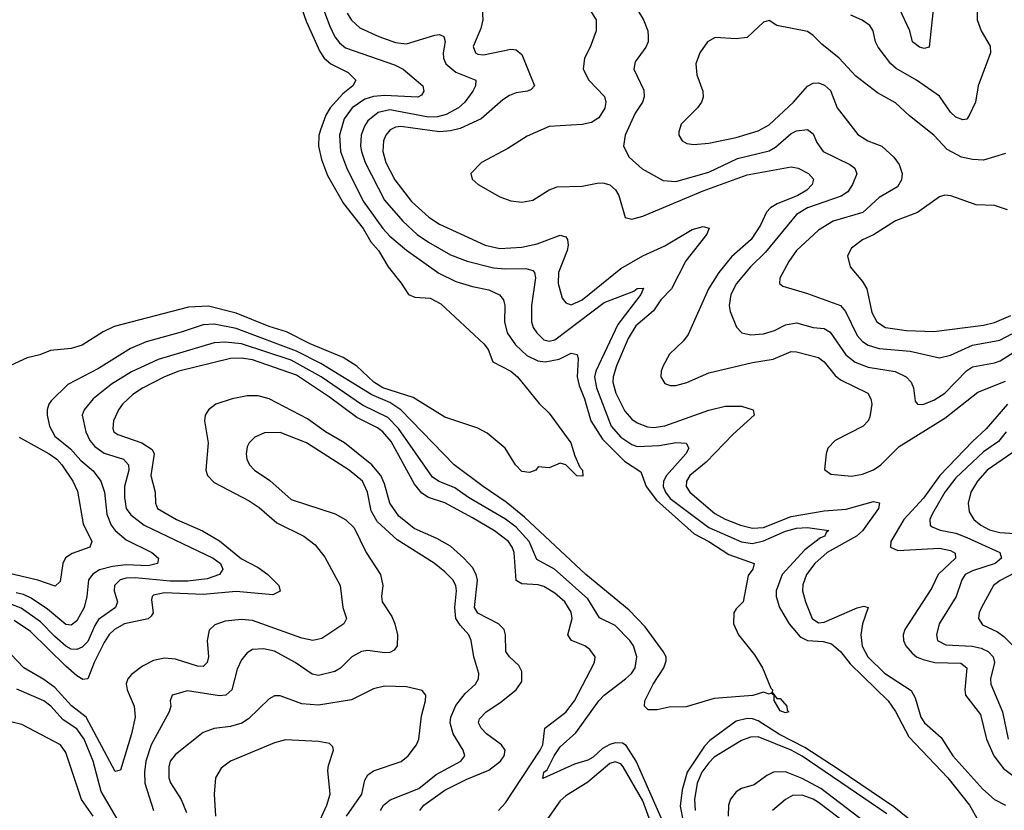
# Model space of a CAD drawing. Header units: inches. Extents: x 1308407 to 1441228, y 959628 to 1036311.
# Tile 490 of 656: x 1393863 to 1397446, y 994251 to 997131. Entities that reach past the tile are written whole.
import ezdxf

# ---------------------------------------------------------------- set-up
doc = ezdxf.new("R2010")
doc.units = ezdxf.units.IN
doc.header["$MEASUREMENT"] = 0
doc.layers.add('B3999', color=7, linetype='Continuous')

msp = doc.modelspace()

# ---------------------------------------------------------------- linework, layer by layer
at = {"layer": 'B3999', "color": 5}
for points, elevation in [([(1394930, 997272.9), (1394990, 997109.3), (1395010, 997068.1), (1395026.6, 997046.6), (1395048.4, 997028.4), (1395226.3, 996966.3), (1395258.3, 996950), (1395330.3, 996890), (1395333.2, 996870), (1395324.3, 996855.7), (1395311.8, 996848.2), (1395190, 996855), (1395150, 996851), (1395119, 996841), (1395072.8, 996810), (1395043.4, 996770), (1395026.2, 996710), (1395030.5, 996650), (1395051.7, 996591.7), (1395112, 996470), (1395184.6, 996370), (1395210, 996341.6), (1395270, 996290.8), (1395387.4, 996207.4), (1395450, 996177.3), (1395510, 996158.3), (1395570, 996147.3), (1395609.1, 996129.1), (1395623.5, 996110), (1395628.3, 996090), (1395627, 996030), (1395636.6, 995990), (1395666.4, 995946.4), (1395707.7, 995907.7), (1395748.5, 995888.5), (1395775.1, 995884.9), (1395826, 995894), (1395870, 995916.1), (1395891.4, 995911.4), (1395895, 995895), (1395892, 995830), (1395898.1, 995798.1), (1395917.8, 995750), (1395940.9, 995670), (1395983.2, 995603.2), (1396063.3, 995523.3), (1396123.5, 995483.5), (1396142.7, 995430), (1396180.4, 995380.4), (1396317.8, 995257.8), (1396370.1, 995230), (1396443, 995183), (1396535.8, 995150), (1396531.3, 995130), (1396514.1, 995105.9), (1396495.5, 995010), (1396470, 994984.5), (1396461.7, 994970), (1396460.2, 994930), (1396478.1, 994890), (1396537.1, 994817.1), (1396566, 994770), (1396596.1, 994696.1), (1396602.8, 994690), (1396601, 994681), (1396618, 994658), (1396630, 994658.8), (1396654, 994630), (1396656, 994616), (1396662, 994610), (1396650, 994606), (1396630, 994614), (1396608.9, 994651.1), (1396608.9, 994668.9), (1396598, 994678), (1396590, 994674), (1396570, 994680.9), (1396530.3, 994669.7), (1396390, 994658.4), (1396287.9, 994627.9), (1396226.8, 994626.8), (1396183.1, 994616.9), (1396150, 994616.9), (1396136.9, 994630), (1396138.2, 994650), (1396167.8, 994710), (1396206.7, 994770), (1396215.4, 994795.4), (1396214.7, 994810), (1396203.8, 994830), (1396138.9, 994918.9), (1396080.6, 994980.6), (1395922.4, 995110), (1395699.3, 995319.3), (1395633.4, 995373.4), (1395549.3, 995430), (1395443.9, 995510), (1395249.6, 995710), (1395210, 995736.5), (1395144.6, 995764.6), (1394958.5, 995878.5), (1394870, 995923.9), (1394650, 996006.4), (1394570, 996021.8), (1394530, 996019.7), (1394450, 995992.1), (1394323.2, 995956.8), (1394266.4, 995933.6), (1394150, 995860.6), (1394037.7, 995802.3), (1393977.7, 995742.3), (1393968.6, 995730), (1393963.2, 995710), (1393962.7, 995690), (1393971.1, 995650), (1393990, 995613.6), (1394048.1, 995568.1), (1394085.4, 995525.4), (1394130, 995487.2), (1394158.1, 995450), (1394171.1, 995410), (1394180.1, 995330), (1394195.2, 995290), (1394210.1, 995270), (1394250, 995236.5), (1394343.2, 995190), (1394368, 995170), (1394363.6, 995150), (1394330, 995141.9), (1394250, 995145.2), (1394200.8, 995139.2), (1394153.4, 995126.6), (1394128.3, 995111.7), (1394113.6, 995090), (1394107.1, 995030), (1394097, 994990), (1394070, 994940.8), (1394050, 994925.9), (1394030, 994928.4), (1393963.7, 994983.7), (1393904.1, 995024.1), (1393876.7, 995036.7), (1393850, 995042.8)], 2640), ([(1394863.7, 997243.7), (1394905.4, 997125.4), (1394955, 997014.9), (1394970.7, 996990.7), (1394995, 996970), (1395057.9, 996937.9), (1395086, 996910), (1395074.5, 996890), (1395038.9, 996861.1), (1394992.8, 996810), (1394977.2, 996782.8), (1394957.5, 996730), (1394951.4, 996708.6), (1394950.1, 996670), (1394961.5, 996621.5), (1394982.9, 996562.9), (1395040.6, 996460.6), (1395112.6, 996370), (1395141, 996321), (1395168.9, 996290), (1395203.1, 996230), (1395251.5, 996171.5), (1395277.8, 996130), (1395300.3, 996120.3), (1395356.3, 996116.3), (1395395.4, 996095.4), (1395551.6, 995950), (1395567.8, 995930), (1395585, 995885), (1395650, 995851.1), (1395674, 995830), (1395752.7, 995732.7), (1395790, 995698), (1395868.7, 995590), (1395882.6, 995542.7), (1395900.8, 995500.8), (1395911.4, 995490), (1395911.8, 995468.2), (1395889.6, 995469.6), (1395850, 995509.2), (1395830, 995516), (1395790, 995499), (1395750, 995502), (1395741, 995490), (1395718.3, 995481.7), (1395690, 995484.8), (1395666.6, 995510), (1395629.7, 995569.7), (1395564.2, 995624.2), (1395530, 995642.4), (1395410, 995683.6), (1395294.8, 995754.8), (1395183.7, 995790), (1395151.1, 995810), (1395090, 995868.9), (1395039.9, 995899.9), (1394919.8, 995950), (1394833.8, 995993.9), (1394770, 996013.6), (1394650, 996061.9), (1394550, 996086.7), (1394476.6, 996083.4), (1394206.6, 996013.4), (1394165.9, 995994.1), (1394090, 995944.8), (1394050, 995932.8), (1393974.7, 995925.3), (1393936, 995910), (1393890, 995899.1), (1393829.4, 995870.6)], 2620), ([(1395543.5, 997210), (1395547.8, 997130), (1395541.4, 997098.6), (1395512.8, 997032.8), (1395520.9, 997010), (1395530, 997004.6), (1395550, 997003), (1395650, 997023.2), (1395670, 997020.7), (1395690, 997003.7), (1395736.3, 996890), (1395724.2, 996875.8), (1395710.5, 996870), (1395670, 996864.5), (1395645.3, 996854.7), (1395621.1, 996838.9), (1395542.4, 996770), (1395465.1, 996734.9), (1395430, 996725.7), (1395390, 996722.4), (1395250, 996741.3), (1395230, 996738.7), (1395211, 996730), (1395194.8, 996710), (1395186.5, 996690), (1395184.6, 996650), (1395195, 996610), (1395227.8, 996547.8), (1395288.8, 996468.8), (1395351.2, 996411.2), (1395390, 996386.5), (1395556.5, 996310), (1395610, 996297.2), (1395690, 996301.9), (1395745.5, 996314.5), (1395830, 996345.6), (1395850, 996339.7), (1395856.6, 996330), (1395858.7, 996310), (1395855.1, 996290), (1395823.6, 996210), (1395822.1, 996170), (1395836.7, 996116.7), (1395850, 996099.2), (1395870, 996092.3), (1395910, 996110.1), (1396050, 996223.9), (1396130, 996270.9), (1396210, 996306.8), (1396310, 996366.1), (1396350, 996377.3), (1396371.6, 996371.6), (1396363.9, 996350), (1396287.4, 996252.6), (1396234.7, 996150), (1396196.5, 996110), (1396169.6, 996070), (1396104.7, 996015.3), (1396076.5, 995970), (1396034.5, 995870), (1396022.5, 995830), (1396021.4, 995810), (1396032.7, 995770), (1396065, 995705), (1396090, 995675.4), (1396110, 995661.8), (1396147.7, 995647.7), (1396170, 995645.3), (1396210, 995652), (1396370, 995708.4), (1396430, 995722.7), (1396490, 995723.2), (1396532, 995710), (1396535.3, 995690), (1396458.6, 995621.4), (1396360.6, 995519.4), (1396301.3, 995470), (1396289.1, 995450), (1396288.5, 995430), (1396301.2, 995410), (1396392.7, 995332.7), (1396430, 995311.4), (1396486, 995290), (1396530, 995278.2), (1396570, 995280.6), (1396670, 995320.7), (1396790, 995342.1), (1396870, 995347.7), (1396970, 995375.5), (1396991.3, 995371.3), (1396987.8, 995350), (1396930, 995269.3), (1396907.4, 995250), (1396800.7, 995190), (1396756.5, 995150), (1396726.2, 995110), (1396712.1, 995072.1), (1396711.2, 995050), (1396721.8, 995010), (1396746.1, 994950), (1396770, 994933.4), (1396790, 994936.6), (1396910, 994988.9), (1396934.6, 994994.6), (1396950.1, 994990.1), (1396929.4, 994930.6), (1396923.5, 994890), (1396929, 994849), (1396949.3, 994810), (1397010, 994751), (1397107.1, 994687.1), (1397121.4, 994661.4), (1397142.4, 994590), (1397155.1, 994570), (1397216.5, 994516.5), (1397258.2, 994450), (1397368.1, 994328.1), (1397410.2, 994290.2), (1397450, 994270.1)], 2680), ([(1396094.4, 997194.4), (1396133, 997130), (1396148.2, 997090), (1396150.2, 997070), (1396149.2, 997050), (1396141.6, 997030), (1396103, 996977), (1396097.2, 996950), (1396133.6, 996873.6), (1396135.8, 996850), (1396129.3, 996830), (1396103, 996790), (1396066.2, 996710), (1396060.3, 996670), (1396080.7, 996630), (1396127.5, 996587.5), (1396204.9, 996544.9), (1396250, 996540.7), (1396370, 996574.9), (1396475.5, 996624.5), (1396590, 996653.1), (1396613.2, 996666.8), (1396670, 996716), (1396690, 996725.9), (1396730, 996730.2), (1396750, 996714.9), (1396763.2, 996683.2), (1396786.4, 996650), (1396883.3, 996603.3), (1396902.3, 996590), (1396909.2, 996569.2), (1396893.5, 996530), (1396876.2, 996503.8), (1396852, 996488), (1396730, 996445.4), (1396690, 996421.5), (1396576.4, 996283.6), (1396522.7, 996230), (1396471.8, 996170), (1396450.7, 996130), (1396444.1, 996090), (1396448.3, 996068.4), (1396471.1, 996011.1), (1396490.6, 995990), (1396523.2, 995983.2), (1396570, 995985.9), (1396610, 995998.9), (1396650, 996019.6), (1396690, 996027.1), (1396750, 996009.6), (1396790, 996005.4), (1396812.1, 995992.1), (1396868.7, 995910), (1396902.8, 995882.8), (1396950, 995865.5), (1397048.9, 995848.9), (1397088.2, 995830), (1397107.5, 995810), (1397115.9, 995790), (1397121.2, 995741.2), (1397130.3, 995730.3), (1397149.2, 995729.2), (1397190, 995744.6), (1397230, 995770.1), (1397308.4, 995851.6), (1397330, 995866), (1397410, 995880.4), (1397431.4, 995888.6), (1397490, 995925.5)], 2740), ([(1395934.5, 997170), (1395960.6, 997130), (1395960.2, 997090), (1395938.8, 997030), (1395917.5, 996990), (1395912.8, 996950), (1395934.3, 996910), (1395991, 996851), (1395995.4, 996830), (1395991.6, 996808.4), (1395970, 996772.8), (1395943.9, 996756.1), (1395910, 996748.4), (1395790, 996741.3), (1395710, 996705.8), (1395638.6, 996661.4), (1395542.8, 996610), (1395504.2, 996570), (1395509, 996550), (1395531.5, 996530), (1395610, 996485.4), (1395650, 996471.4), (1395690, 996465.8), (1395730, 996473.6), (1395789.6, 996510.4), (1395818.4, 996521.6), (1395910, 996524.2), (1395970, 996536.4), (1395990, 996535.8), (1396010, 996529.5), (1396031.4, 996511.4), (1396043.1, 996490), (1396066.5, 996410), (1396090, 996404.4), (1396130, 996414.5), (1396350, 996506.8), (1396510, 996565.7), (1396670, 996594.2), (1396695.3, 996590), (1396733.6, 996570), (1396752, 996550), (1396746.6, 996530), (1396726.8, 996510), (1396694, 996490), (1396619.7, 996460.3), (1396594.4, 996445.6), (1396581, 996430), (1396558.3, 996381.7), (1396524.3, 996330), (1396453.6, 996266.4), (1396406.4, 996210), (1396368.9, 996150), (1396295.9, 995984.1), (1396278.7, 995961.3), (1396227, 995913), (1396204.2, 995870), (1396196.8, 995850), (1396195.5, 995830), (1396210, 995805.4), (1396230, 995798.9), (1396250, 995798.8), (1396290, 995809.3), (1396370, 995844.8), (1396530, 995882.2), (1396605.2, 995894.8), (1396670, 995922.1), (1396690, 995921.4), (1396770, 995900.7), (1396790, 995884.6), (1396830, 995835), (1396850, 995818.5), (1396949.1, 995770), (1396960.5, 995750), (1396963.5, 995730), (1396956.3, 995683.7), (1396950.5, 995669.5), (1396932.8, 995650), (1396830, 995597.7), (1396803.7, 995570), (1396797.5, 995550), (1396792.1, 995492), (1396815.1, 995475.1), (1396890, 995467.9), (1396930, 995474.9), (1396970, 995491.3), (1396996.4, 995510), (1397063.7, 995576.3), (1397230, 995679.7), (1397350, 995774.6), (1397450, 995814.4)], 2720), ([(1397346.9, 997170), (1397346.9, 997130), (1397361.7, 997090), (1397394.7, 997034.7), (1397395.8, 997010), (1397350.3, 996890.3), (1397341.1, 996830), (1397318.3, 996781.7), (1397310, 996768.3), (1397294.4, 996765.6), (1397270, 996775.1), (1397250, 996794.2), (1397210, 996852.2), (1397126.8, 996910), (1397052.7, 996952.7), (1397032.9, 996970), (1396986.9, 997030), (1396977, 997050), (1396968.9, 997090), (1396957.1, 997110), (1396928.8, 997128.8), (1396887.4, 997147.4)], 2740), ([(1397189.6, 997190), (1397173, 997030), (1397154.4, 997025.6), (1397137.2, 997030), (1397111.6, 997050), (1397102.6, 997090), (1397064.6, 997170)], 2720), ([(1395054.9, 997154.9), (1395070, 997128.8), (1395100.4, 997100.4), (1395169.1, 997069.1), (1395230, 997047.9), (1395270, 997042.4), (1395373.8, 997073.8), (1395390, 997076.3), (1395406.4, 997070), (1395411.3, 997051.3), (1395404.2, 997010), (1395405.3, 996990), (1395413.7, 996970), (1395450, 996939.1), (1395522.3, 996910), (1395521.1, 996890), (1395511.6, 996870), (1395482.5, 996830), (1395459.8, 996810), (1395415, 996785), (1395383.1, 996776.9), (1395350, 996775), (1395210, 996802.5), (1395167.7, 996792.3), (1395130, 996762.3), (1395117.4, 996742.6), (1395105.3, 996710), (1395102.9, 996670), (1395106.2, 996650), (1395120.1, 996610), (1395190, 996473.1), (1395257.1, 996397.1), (1395308.7, 996348.7), (1395350, 996319.9), (1395430, 996274.5), (1395491, 996251), (1395586.6, 996226.6), (1395630, 996222.8), (1395704.7, 996224.7), (1395730, 996217.6), (1395736, 996210), (1395739.3, 996190), (1395724.7, 996090), (1395725.1, 996030), (1395730.8, 996010), (1395744.3, 995990), (1395770, 995965), (1395790, 995959.3), (1395810, 995964.4), (1395990, 996100.3), (1396098, 996142), (1396110, 996152.1), (1396133.2, 996153.2), (1396122.6, 996130), (1396039.3, 996020.7), (1395958.9, 995850), (1395954.7, 995830), (1395961.4, 995790), (1396015, 995650), (1396050.1, 995610), (1396090, 995583.1), (1396110, 995576.5), (1396190, 995579.4), (1396251.2, 995591.2), (1396288.4, 995588.4), (1396297.4, 995570), (1396286.9, 995550), (1396216, 995470), (1396205.8, 995450), (1396204.8, 995430), (1396212.5, 995410), (1396230, 995387), (1396370, 995281), (1396490, 995228.4), (1396530, 995222.5), (1396570, 995232.1), (1396650, 995267.8), (1396690, 995278.9), (1396730, 995281.5), (1396807.7, 995270), (1396797.3, 995262.7), (1396793, 995250), (1396777, 995243.1), (1396719.9, 995200.1), (1396637.4, 995110), (1396615.1, 995050), (1396615.5, 995030), (1396627.6, 994990), (1396663.4, 994930), (1396703, 994883), (1396730, 994869.8), (1396786.4, 994866.4), (1396817, 994857), (1396850, 994829.2), (1396885.1, 994785.1), (1397023.4, 994650), (1397050, 994611), (1397098.5, 994518.5), (1397240.2, 994370), (1397319.6, 994270), (1397350, 994217)], 2660), ([(1397450, 996643.1), (1397370, 996619.5), (1397330, 996621.1), (1397290, 996629.9), (1397237.8, 996657.8), (1397190, 996710.5), (1397100.8, 996780.8), (1397050, 996828.1), (1396984.6, 996864.6), (1396905.2, 996925.2), (1396845.4, 996990), (1396781.5, 997041.5), (1396750, 997073.6), (1396730, 997087.3), (1396618, 997110), (1396590, 997128), (1396570, 997122), (1396510, 997066.3), (1396470, 997061.5), (1396394.1, 997065.9), (1396366, 997050), (1396338.4, 997010), (1396323.7, 996970), (1396327.2, 996930), (1396348.7, 996870), (1396350, 996849), (1396343.7, 996830), (1396328.8, 996810), (1396270.3, 996750), (1396261.7, 996721.7), (1396262, 996710), (1396273.4, 996690), (1396290, 996680.3), (1396316.3, 996676.3), (1396370, 996681.4), (1396470, 996701.6), (1396550, 996726), (1396590, 996747.8), (1396679.2, 996830), (1396730, 996888.5), (1396750, 996899.3), (1396770, 996900.2), (1396791.7, 996891.7), (1396812.8, 996872.8), (1396837.7, 996810), (1396913, 996713), (1396948.8, 996690), (1396999.6, 996670), (1397044.2, 996630), (1397063.5, 996603.5), (1397074.4, 996570), (1397072.3, 996547.7), (1397057.7, 996522.3), (1396990, 996483.2), (1396931.2, 996428.8), (1396823.5, 996396.5), (1396770, 996364.1), (1396690, 996289.8), (1396662, 996250), (1396628.9, 996188.9), (1396627.2, 996170), (1396639.9, 996159.9), (1396730, 996133.2), (1396850, 996089.4), (1396867.5, 996067.5), (1396910, 995980.1), (1396930, 995958), (1396950, 995945), (1396990, 995932.5), (1397103.1, 995923.1), (1397210, 995899.2), (1397250, 995909), (1397330, 995945.4), (1397430, 995963.5), (1397473, 995987)], 2760), ([(1397457.6, 996437.6), (1397410, 996453.8), (1397343.6, 996456.4), (1397251.2, 996488.8), (1397230, 996491.3), (1397210, 996486), (1397130, 996428.7), (1397050, 996398.6), (1396970, 996346.5), (1396930, 996329), (1396890, 996298.3), (1396875.6, 996270), (1396885.5, 996230), (1396930, 996177.6), (1396945.8, 996150), (1396964.3, 996064.3), (1396981.9, 996030), (1397013.7, 996010), (1397090, 995998.3), (1397190, 995995.4), (1397370, 996018.3), (1397410, 996028), (1397470, 996053.8)], 2780), ([(1396210, 994193.6), (1396105.8, 994430), (1396070, 994487.4), (1396056.2, 994496.2), (1396030, 994497.4), (1396010, 994490.9), (1395983.3, 994476.7), (1395950, 994444.4), (1395930, 994433.5), (1395881.2, 994418.8), (1395766.8, 994366.8), (1395769.9, 994390), (1395782, 994398), (1395807.5, 994450), (1395830, 994482.1), (1395886.5, 994533.5), (1395970, 994649.5), (1395989.3, 994670), (1396067.4, 994730), (1396089, 994750), (1396102.4, 994770), (1396108.5, 994810), (1396095.9, 994850), (1396082.8, 994870), (1396030, 994924.7), (1395972.5, 994952.5), (1395930, 995021.3), (1395830, 995111.2), (1395808.9, 995128.9), (1395745, 995165), (1395717.3, 995230), (1395670, 995281.9), (1395630, 995311.5), (1395495.6, 995390), (1395445.9, 995425.9), (1395388.9, 995448.9), (1395364.5, 995464.5), (1395241.8, 995641.8), (1395201.9, 995681.9), (1395110, 995727.2), (1394959.5, 995830), (1394850, 995890), (1394670.4, 995949.6), (1394610, 995956.2), (1394570, 995953.4), (1394366.4, 995893.6), (1394270, 995848.7), (1394196.4, 995803.6), (1394130.1, 995750), (1394096.8, 995710), (1394090.1, 995690), (1394103, 995630), (1394118.2, 995598.2), (1394135.6, 995575.6), (1394170, 995551.9), (1394240.7, 995530), (1394258.7, 995510), (1394259.9, 995490), (1394244.2, 995430), (1394243.6, 995390), (1394250.6, 995350), (1394267, 995327), (1394315.9, 995290), (1394567, 995170), (1394593.3, 995150), (1394602.4, 995130), (1394590.2, 995110), (1394545.3, 995094.7), (1394474.4, 995085.6), (1394410, 995085.9), (1394282.6, 995097.4), (1394250, 995096.2), (1394228.1, 995090), (1394208.1, 995070), (1394206.5, 995050), (1394218.8, 995010), (1394210.7, 994990), (1394150, 994945.5), (1394135.6, 994924.4), (1394110, 994865.8), (1394090, 994845.9), (1394070, 994836.6), (1394050, 994837.9), (1394030, 994849.5), (1393990, 994883.7), (1393938.1, 994938.1), (1393867.6, 994987.6), (1393830, 995001.5)], 2660), ([(1395604.7, 994250), (1395630, 994278.9), (1395756.6, 994470), (1395765.9, 994490), (1395773.6, 994550), (1395850, 994609.1), (1395881.4, 994650), (1395954.4, 994790), (1395956.5, 994810), (1395937.4, 994837.4), (1395919.2, 994850), (1395870.9, 994870), (1395857.5, 994890), (1395873.6, 994950), (1395870, 994972.9), (1395846.4, 995010), (1395810, 995042.1), (1395770, 995065.8), (1395750, 995071.8), (1395690, 995075.6), (1395670, 995088.4), (1395661.7, 995190), (1395655.3, 995210), (1395641.5, 995230), (1395590, 995269.6), (1395510, 995316.9), (1395410, 995370.7), (1395350, 995390.7), (1395326.4, 995406.4), (1395299.3, 995439.3), (1395214.5, 995594.5), (1395184.6, 995630), (1395164.4, 995644.4), (1395090, 995681.5), (1394990, 995755.5), (1394870, 995835.6), (1394710, 995891.6), (1394670, 995898.1), (1394630, 995897.1), (1394441.8, 995850), (1394390, 995829.9), (1394310, 995788.6), (1394274.3, 995765.7), (1394236.4, 995730), (1394222.4, 995710), (1394204.6, 995670), (1394202, 995642), (1394204.8, 995630), (1394219.2, 995619.3), (1394307.3, 995590), (1394345.2, 995565.2), (1394352.2, 995550), (1394339.9, 995470), (1394355.2, 995410), (1394356.8, 995370), (1394364.6, 995350), (1394432.8, 995310), (1394528.5, 995268.5), (1394590, 995232.3), (1394670, 995166.9), (1394730, 995136), (1394765.4, 995110), (1394805.8, 995070), (1394810, 995048.7), (1394783.7, 995036.3), (1394650, 995048.6), (1394530, 995037.2), (1394390, 995043), (1394350, 995035), (1394344.2, 995030), (1394342.5, 995017.5), (1394347.8, 994970), (1394341.3, 994958.7), (1394330, 994948.8), (1394244.4, 994930), (1394207.3, 994910), (1394188.4, 994891.6), (1394170, 994862.3), (1394133.6, 994790), (1394111, 994730), (1394092.1, 994727.9), (1394070, 994741), (1394030, 994776.4), (1393901.9, 994901.9), (1393842.7, 994942.7)], 2680), ([(1395319.1, 994250), (1395333.8, 994270), (1395410, 994324.8), (1395490, 994364.6), (1395570, 994397.7), (1395612.7, 994430), (1395625.9, 994450), (1395629.4, 994470), (1395615.7, 994490), (1395560.9, 994530), (1395541.5, 994550), (1395532.7, 994570), (1395535.9, 994584.1), (1395560.3, 994610), (1395610, 994642.3), (1395669.8, 994690), (1395690, 994720.5), (1395690, 994756.2), (1395678.6, 994778.6), (1395645.4, 994810), (1395631.8, 994830), (1395630.5, 994890), (1395625.2, 994910), (1395605, 994930), (1395530, 994969.5), (1395517.8, 994990), (1395528.8, 995088.8), (1395523.5, 995110), (1395510, 995135), (1395479, 995170), (1395430, 995212.8), (1395381.1, 995241.1), (1395297.9, 995277.9), (1395241.9, 995321.9), (1395209.7, 995369.7), (1395190, 995439.8), (1395176.4, 995470), (1395144, 995510), (1395044.1, 995590), (1394975.8, 995630), (1394910, 995677.4), (1394770, 995749.4), (1394730, 995760.2), (1394690, 995760.7), (1394636.4, 995750), (1394576.9, 995730), (1394550.2, 995710), (1394537.5, 995690), (1394535, 995670), (1394549.1, 995589.1), (1394539.8, 995490), (1394545.9, 995470), (1394570, 995444.6), (1394697.8, 995377.8), (1394734.1, 995354.1), (1394798.3, 995298.3), (1394897.2, 995250), (1394938.1, 995218.1), (1394972.6, 995172.6), (1395029.5, 995070), (1395038.9, 994990), (1395052.1, 994950), (1395042.8, 994930), (1394962.7, 994877.3), (1394930, 994869.9), (1394890, 994878.4), (1394710, 994942.7), (1394670, 994946.6), (1394610, 994939.7), (1394573.3, 994926.7), (1394552.6, 994907.4), (1394545.3, 994870), (1394550.1, 994809.9), (1394544.8, 994790), (1394530, 994775.2), (1394510, 994776.4), (1394430, 994801.3), (1394390, 994805.3), (1394350, 994796.7), (1394310, 994776.2), (1394270, 994745.2), (1394256.2, 994730), (1394250, 994711.5), (1394253.7, 994690), (1394279.6, 994630), (1394283.1, 994590), (1394270.1, 994530), (1394230, 994397.4), (1394210, 994392), (1394104, 994590), (1394051.5, 994631.5), (1393990, 994698.2), (1393950, 994728.1), (1393877.5, 994770), (1393830, 994820.1)], 2720), ([(1397457.7, 995730), (1397379.8, 995640.2), (1397330, 995594.8), (1397211.5, 995470), (1397152.2, 995387.8), (1397079.9, 995310), (1397033.2, 995230), (1397032.2, 995210), (1397057.9, 995197.9), (1397210, 995205.5), (1397250, 995197.8), (1397267.4, 995187.4), (1397268.3, 995170), (1397205.6, 995110), (1397180.8, 995059.2), (1397083.5, 994910), (1397077.9, 994890), (1397079.3, 994870), (1397087, 994850), (1397110, 994823), (1397126.6, 994810), (1397150, 994800.1), (1397193.4, 994790), (1397287.4, 994787.4), (1397310, 994770.2), (1397301.8, 994690), (1397305, 994670), (1397359.8, 994599.8), (1397380.5, 994510), (1397407.9, 994450), (1397443.2, 994403.2), (1397477.4, 994377.4)], 2720), ([(1395175.6, 994250), (1395187.1, 994270), (1395210.6, 994289.4), (1395314.7, 994330), (1395378.1, 994381.9), (1395467.6, 994430), (1395482.4, 994450), (1395477.1, 994470), (1395440.4, 994530), (1395429.4, 994570), (1395431.3, 994590), (1395450, 994633.4), (1395483.3, 994676.7), (1395521.2, 994710), (1395532.3, 994730), (1395533.6, 994750), (1395515.8, 994810), (1395506.1, 994870), (1395497.5, 994890), (1395465.2, 994925.2), (1395450.3, 994950.3), (1395445.8, 994990), (1395452.3, 995050), (1395449.4, 995070), (1395438.5, 995090), (1395410, 995119.9), (1395370.9, 995150.9), (1395236.3, 995236.3), (1395163.1, 995303.1), (1395141.6, 995341.6), (1395128.3, 995410), (1395110, 995450.5), (1395061.7, 995490), (1394906, 995590), (1394810, 995626.9), (1394753.6, 995626.4), (1394718, 995610), (1394697.8, 995590), (1394690, 995574.5), (1394686.5, 995550), (1394689.2, 995530), (1394699.1, 995510), (1394717.3, 995490), (1394772.4, 995452.4), (1394850, 995383.5), (1395011.2, 995331.2), (1395049.5, 995309.5), (1395080, 995280), (1395123.9, 995190), (1395175.8, 995110), (1395184.6, 995070), (1395179.3, 995030), (1395181.5, 995010), (1395216.5, 994956.5), (1395227.5, 994930), (1395237.7, 994890), (1395235.9, 994850), (1395225.3, 994834.7), (1395210, 994826.3), (1395190, 994824.7), (1395130, 994832.8), (1395106.4, 994830), (1395071.4, 994810), (1395030.6, 994769.4), (1395010, 994756.5), (1394950, 994741.9), (1394926.4, 994746.4), (1394865, 994790), (1394790, 994830.4), (1394750, 994839.2), (1394710, 994836.5), (1394690, 994824.4), (1394670, 994798.9), (1394654.4, 994765.6), (1394634.3, 994690), (1394613.1, 994670), (1394590, 994667.8), (1394473.4, 994686.6), (1394417.3, 994670), (1394410.4, 994650), (1394412.6, 994630), (1394406.7, 994610), (1394341.2, 994490), (1394321.2, 994430), (1394316.5, 994390), (1394317.9, 994350), (1394349.2, 994250)], 2740), ([(1397453.2, 995630), (1397425.3, 995594.7), (1397370, 995556.3), (1397270, 995461.5), (1397229.4, 995410), (1397183.5, 995330), (1397175, 995310), (1397175.8, 995290), (1397183.8, 995283.8), (1397211.9, 995271.9), (1397270, 995260.2), (1397310, 995245.1), (1397429.1, 995190), (1397435.5, 995170), (1397413.1, 995150), (1397330, 995123.9), (1397303, 995110), (1397291.3, 995090), (1397271.2, 995030), (1397208.3, 994930), (1397198.8, 994890), (1397203, 994870), (1397233.3, 994853.3), (1397328.4, 994848.4), (1397361.3, 994841.3), (1397387, 994830), (1397405.3, 994810), (1397410.1, 994790), (1397395.7, 994730), (1397396.9, 994710), (1397439.5, 994610), (1397459.7, 994510)], 2740), ([(1393860.8, 995610), (1393969.6, 995550), (1393997.4, 995530), (1394015.7, 995510), (1394055.6, 995450), (1394073, 995413), (1394094, 995294), (1394125, 995230), (1394118.4, 995210), (1394053, 995187), (1394028.8, 995171.2), (1394019.3, 995150), (1394010, 995084.5), (1393992.3, 995067.7), (1393929.1, 995089.1), (1393830, 995112.2)], 2620), ([(1397527.7, 995590), (1397384.1, 995490), (1397348.5, 995450), (1397324.2, 995410), (1397313.9, 995370), (1397318.5, 995338.5), (1397335.5, 995310), (1397360.5, 995290), (1397392.6, 995272.6), (1397430, 995262.5), (1397554.1, 995254.1)], 2760), ([(1397484.2, 995115.8), (1397431.4, 995088.6), (1397406.1, 995070), (1397362.5, 994990), (1397353.8, 994970), (1397351.6, 994950), (1397367, 994927), (1397421.2, 994901.2), (1397444.6, 994884.6), (1397518.3, 994810)], 2760), ([(1394230, 994199.1), (1394159.5, 994319.5), (1394130.2, 994430), (1394097.3, 994510), (1394070, 994548.2), (1394020.8, 994580.8), (1393976.4, 994630), (1393950.5, 994650), (1393852.1, 994692.1)], 2740), ([(1395051.7, 994230), (1395107.7, 994310), (1395119.1, 994360.9), (1395130, 994380.3), (1395150, 994395.2), (1395250.5, 994429.5), (1395276.1, 994450), (1395306.2, 994490), (1395314.8, 994510), (1395325.1, 994594.9), (1395339.8, 994650), (1395341, 994670), (1395327.6, 994687.6), (1395270, 994700.6), (1395190, 994703), (1395150, 994693.7), (1395070, 994653.6), (1394950, 994634.1), (1394890, 994639.4), (1394810, 994667.9), (1394790, 994667.7), (1394770, 994657.3), (1394695.4, 994584.6), (1394671.6, 994568.4), (1394630, 994555.8), (1394570, 994549.1), (1394530, 994534), (1394430, 994455), (1394410.2, 994430), (1394404.8, 994410), (1394405.5, 994370), (1394411.1, 994351.1), (1394450, 994290.2), (1394470, 994242.7)], 2760), ([(1397208.8, 994130), (1397043.7, 994263.7), (1396841.6, 994401.6), (1396720.1, 994480.1), (1396627.3, 994527.3), (1396550, 994576.8), (1396530, 994584.1), (1396510, 994585.9), (1396470, 994575.9), (1396374.4, 994505.6), (1396354.9, 994485.1), (1396292.2, 994390), (1396273.7, 994326.3), (1396266.2, 994266.2), (1396276.7, 994210)], 2660), ([(1394130, 994229.6), (1394087.9, 994290), (1394030, 994461.3), (1394010.7, 994490), (1393870, 994564), (1393830, 994573.7)], 2760), ([(1394943.9, 994190), (1394979.9, 994270), (1394992.7, 994310), (1394984.1, 994395.9), (1394985.9, 994414.1), (1395004.7, 994470), (1395002, 994482), (1394990, 994494.3), (1394950, 994502.3), (1394830, 994507.4), (1394790, 994496.8), (1394630.1, 994429.9), (1394595.8, 994404.2), (1394574.7, 994370), (1394570.1, 994309.9), (1394575, 994230)], 2780), ([(1397017.8, 994237.8), (1396710, 994447.9), (1396670, 994469.8), (1396550, 994518.5), (1396521.9, 994518.1), (1396490, 994506), (1396390, 994445), (1396370, 994424.6), (1396344.6, 994390), (1396327.8, 994350), (1396317.9, 994290), (1396321, 994250)], 2680), ([(1396194.1, 994110), (1396130, 994285.8), (1396058.3, 994410), (1396050, 994419.9), (1396030, 994427.5), (1396010, 994421.3), (1395930, 994353.3), (1395850, 994304.1), (1395830, 994285.9), (1395750, 994172.1)], 2680), ([(1396962.1, 994190), (1396778.7, 994330), (1396710, 994366.8), (1396650, 994391.6), (1396605.6, 994390), (1396581.9, 994378.1), (1396535.8, 994344.2), (1396490, 994330.8), (1396470, 994318.7), (1396450, 994291.6), (1396441.9, 994270), (1396441.5, 994230)], 2720), ([(1396910, 994172.6), (1396770, 994279.2), (1396750, 994292.2), (1396710, 994306), (1396675.5, 994304.5), (1396649.1, 994290.9), (1396602.8, 994250)], 2740)]:
    msp.add_lwpolyline(points, dxfattribs=dict(at, elevation=elevation))

doc.saveas('drawing.dxf')
